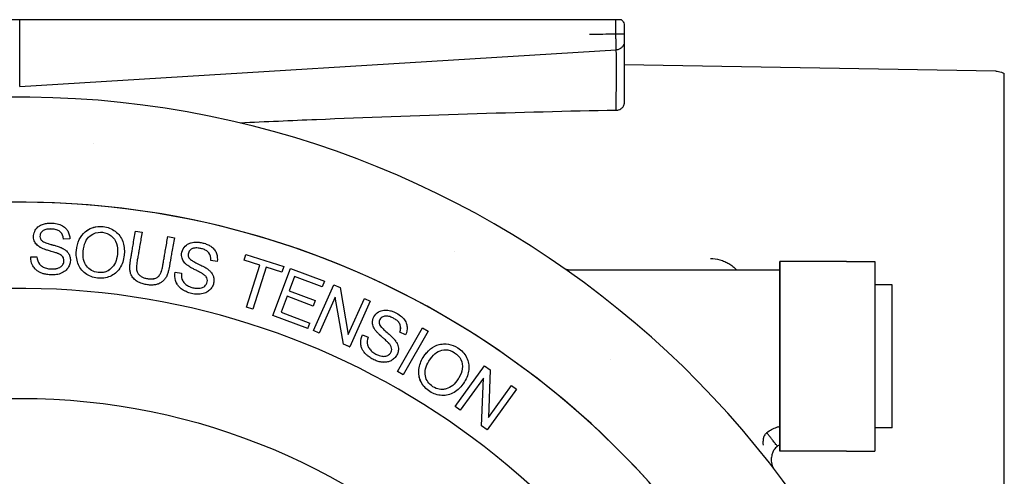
# Model space of a CAD drawing. Extents: x -89225 to 110569, y 13360 to 87647.
# Tile 402 of 478: x 84915 to 84972, y 67533 to 67560. Entities that reach past the tile are written whole.
import ezdxf

# ---------------------------------------------------------------- set-up
doc = ezdxf.new("R2010")
doc.units = 0
doc.layers.add('Iv-Lines 035', color=4, linetype='Continuous')

# ---------------------------------------------------------------- blocks, each defined once
blk = doc.blocks.new('Beuchtingstank doorsnede')
for p, q in [((1197695.455, -937843.924), (1197660.943, -937843.924)), ((1197729.966, -937843.924), (1197695.455, -937843.924)), ((1197695.455, -937846.789), (1197695.455, -937844.224)), ((1197695.454, -937847.79), (1197729.984, -937845.678)), ((1197751.961, -937846.907), (1197730.448, -937846.531)), ((1197697.242, -937855.706), (1197697.241, -937855.706)), ((1197700.107, -937855.904), (1197700.107, -937855.904)), ((1197698.354, -937856.621), (1197697.986, -937856.635)), ((1197697.986, -937856.635), (1197697.986, -937856.635)), ((1197702.158, -937856.167), (1197702.539, -937856.233)), ((1197702.158, -937856.167), (1197702.158, -937856.167)), ((1197704.028, -937856.489), (1197704.407, -937856.554)), ((1197704.028, -937856.489), (1197704.028, -937856.489)), ((1197705.676, -937856.806), (1197705.676, -937856.806)), ((1197696.09, -937857.669), (1197696.453, -937857.654)), ((1197696.09, -937857.669), (1197696.091, -937857.669)), ((1197696.091, -937857.669), (1197696.453, -937857.654)), ((1197696.453, -937857.654), (1197696.453, -937857.654)), ((1197708.445, -937857.847), (1197708.549, -937857.519)), ((1197708.445, -937857.847), (1197708.549, -937857.519)), ((1197709.356, -937858.136), (1197708.445, -937857.847)), ((1197708.445, -937857.847), (1197708.445, -937857.847)), ((1197709.356, -937858.136), (1197708.445, -937857.847)), ((1197708.549, -937857.519), (1197710.74, -937858.215)), ((1197708.549, -937857.519), (1197708.549, -937857.519)), ((1197706.88, -937857.936), (1197706.515, -937857.882)), ((1197706.515, -937857.882), (1197706.515, -937857.882)), ((1197706.88, -937857.936), (1197706.515, -937857.882)), ((1197706.88, -937857.936), (1197706.88, -937857.936)), ((1197708.581, -937860.576), (1197709.356, -937858.136)), ((1197708.582, -937860.576), (1197709.356, -937858.136)), ((1197709.725, -937858.253), (1197708.95, -937860.693)), ((1197709.356, -937858.136), (1197709.356, -937858.136)), ((1197710.636, -937858.543), (1197709.725, -937858.253)), ((1197710.636, -937858.543), (1197709.725, -937858.253)), ((1197710.101, -937861.051), (1197711.129, -937858.336)), ((1197710.102, -937861.051), (1197711.129, -937858.336)), ((1197710.74, -937858.215), (1197710.636, -937858.543)), ((1197711.129, -937858.336), (1197713.093, -937859.079)), ((1197711.129, -937858.336), (1197711.129, -937858.336)), ((1197739.454, -937857.924), (1197739.455, -937857.924)), ((1197739.454, -937857.924), (1197739.454, -937858.424)), ((1197739.455, -937858.424), (1197739.455, -937857.924)), ((1197739.46, -937857.924), (1197739.455, -937857.924)), ((1197739.46, -937857.924), (1197739.461, -937857.924)), ((1197739.46, -937857.924), (1197739.46, -937868.924)), ((1197739.461, -937868.924), (1197739.461, -937857.924)), ((1197743.322, -937857.924), (1197739.461, -937857.924)), ((1197743.322, -937857.924), (1197744.96, -937857.924)), ((1197744.96, -937857.924), (1197744.96, -937868.924)), ((1197697.358, -937858.71), (1197697.358, -937858.71)), ((1197700.124, -937858.905), (1197700.123, -937858.905)), ((1197704.462, -937858.551), (1197704.463, -937858.551)), ((1197704.463, -937858.551), (1197704.821, -937858.603)), ((1197710.636, -937858.543), (1197710.636, -937858.543)), ((1197711.367, -937858.794), (1197711.053, -937859.625)), ((1197712.971, -937859.401), (1197711.367, -937858.794)), ((1197712.971, -937859.401), (1197711.367, -937858.794)), ((1197730.101, -937858.424), (1197739.46, -937858.424)), ((1197695.498, -937859.494), (1197695.499, -937859.494)), ((1197703.089, -937859.298), (1197703.088, -937859.298)), ((1197712.457, -937861.934), (1197713.644, -937859.284)), ((1197712.458, -937861.934), (1197713.644, -937859.284)), ((1197713.093, -937859.079), (1197712.971, -937859.401)), ((1197712.971, -937859.401), (1197712.971, -937859.401)), ((1197713.644, -937859.284), (1197714.002, -937859.444)), ((1197713.644, -937859.284), (1197713.644, -937859.284)), ((1197714.002, -937859.444), (1197714.474, -937862.157)), ((1197745.957, -937859.284), (1197744.96, -937859.284)), ((1197705.773, -937859.833), (1197705.773, -937859.833)), ((1197710.932, -937859.944), (1197710.582, -937860.868)), ((1197712.435, -937860.513), (1197710.932, -937859.944)), ((1197712.434, -937860.513), (1197710.932, -937859.944)), ((1197711.053, -937859.625), (1197712.556, -937860.194)), ((1197713.725, -937859.999), (1197712.793, -937862.083)), ((1197714.196, -937862.712), (1197713.725, -937859.999)), ((1197714.196, -937862.712), (1197713.725, -937860)), ((1197714.474, -937862.157), (1197715.407, -937860.073)), ((1197714.474, -937862.156), (1197715.407, -937860.073)), ((1197715.407, -937860.073), (1197715.742, -937860.223)), ((1197715.407, -937860.073), (1197715.407, -937860.073)), ((1197708.581, -937860.576), (1197708.582, -937860.576)), ((1197708.95, -937860.693), (1197708.581, -937860.576)), ((1197708.95, -937860.693), (1197708.582, -937860.576)), ((1197708.95, -937860.693), (1197708.95, -937860.693)), ((1197712.434, -937860.513), (1197712.435, -937860.513)), ((1197712.556, -937860.194), (1197712.435, -937860.513)), ((1197715.742, -937860.223), (1197714.556, -937862.873)), ((1197710.101, -937861.051), (1197710.102, -937861.051)), ((1197712.127, -937861.818), (1197710.101, -937861.051)), ((1197712.127, -937861.818), (1197710.102, -937861.051)), ((1197710.582, -937860.868), (1197712.248, -937861.498)), ((1197716.625, -937860.744), (1197716.624, -937860.744)), ((1197712.127, -937861.818), (1197712.248, -937861.498)), ((1197712.127, -937861.818), (1197712.127, -937861.818)), ((1197717.328, -937864.301), (1197718.771, -937861.781)), ((1197717.328, -937864.301), (1197718.771, -937861.781)), ((1197718.771, -937861.781), (1197719.104, -937861.972)), ((1197718.771, -937861.781), (1197718.771, -937861.781)), ((1197712.457, -937861.934), (1197712.458, -937861.934)), ((1197712.792, -937862.083), (1197712.457, -937861.934)), ((1197712.793, -937862.083), (1197712.458, -937861.934)), ((1197712.793, -937862.083), (1197712.792, -937862.083)), ((1197715.299, -937862.171), (1197715.634, -937862.31)), ((1197715.299, -937862.171), (1197715.299, -937862.171)), ((1197717.456, -937862.032), (1197717.455, -937862.032)), ((1197717.794, -937862.173), (1197717.455, -937862.032)), ((1197717.794, -937862.173), (1197717.456, -937862.032)), ((1197719.104, -937861.972), (1197717.661, -937864.492)), ((1197717.794, -937862.173), (1197717.794, -937862.173)), ((1197714.556, -937862.873), (1197714.196, -937862.712)), ((1197714.196, -937862.712), (1197714.196, -937862.712)), ((1197714.555, -937862.873), (1197714.196, -937862.712)), ((1197714.555, -937862.873), (1197714.556, -937862.873)), ((1197720.062, -937862.701), (1197720.061, -937862.701)), ((1197716.548, -937863.773), (1197716.548, -937863.773)), ((1197720.656, -937866.327), (1197722.364, -937863.979)), ((1197720.656, -937866.327), (1197722.364, -937863.979)), ((1197722.364, -937863.979), (1197722.681, -937864.21)), ((1197722.364, -937863.979), (1197722.364, -937863.979)), ((1197717.661, -937864.492), (1197717.328, -937864.301)), ((1197717.328, -937864.301), (1197717.328, -937864.301)), ((1197717.661, -937864.492), (1197717.328, -937864.301)), ((1197717.661, -937864.492), (1197717.661, -937864.492)), ((1197722.681, -937864.21), (1197722.583, -937866.962)), ((1197722.296, -937864.697), (1197720.953, -937866.543)), ((1197722.196, -937867.448), (1197722.296, -937864.697)), ((1197722.196, -937867.448), (1197722.296, -937864.697)), ((1197722.583, -937866.962), (1197723.926, -937865.115)), ((1197722.583, -937866.962), (1197723.926, -937865.115)), ((1197723.926, -937865.115), (1197724.223, -937865.331)), ((1197723.926, -937865.115), (1197723.926, -937865.115)), ((1197719.974, -937865.695), (1197719.974, -937865.695)), ((1197724.223, -937865.331), (1197722.515, -937867.679)), ((1197720.953, -937866.543), (1197720.656, -937866.327)), ((1197720.656, -937866.327), (1197720.656, -937866.327)), ((1197720.953, -937866.543), (1197720.656, -937866.327)), ((1197720.953, -937866.543), (1197720.953, -937866.543)), ((1197722.515, -937867.679), (1197722.196, -937867.448)), ((1197722.196, -937867.448), (1197722.196, -937867.448)), ((1197722.515, -937867.679), (1197722.196, -937867.448)), ((1197722.515, -937867.679), (1197722.515, -937867.679)), ((1197745.957, -937867.564), (1197744.96, -937867.564)), ((1197739.454, -937868.548), (1197739.454, -937868.924)), ((1197739.455, -937868.924), (1197739.455, -937868.547)), ((1197739.455, -937868.924), (1197739.454, -937868.924)), ((1197739.46, -937868.924), (1197739.455, -937868.924)), ((1197739.461, -937868.924), (1197739.46, -937868.924)), ((1197743.322, -937868.924), (1197739.461, -937868.924)), ((1197743.322, -937868.924), (1197744.96, -937868.924))]:
    blk.add_line(p, q)
blk.add_circle((1197695.497, -937903.424), 37.564)
for centre, radius, start, end in [((1197695.461, -937903.424), 55.013, 281.0336, 260.525), ((1197695.474, -937903.285), 52.361, 85.353, 85.3531), ((1197695.499, -937903.424), 48.929, 18.329, 163.2249), ((1197695.498, -937903.424), 48.929, 18.329, 89.9996), ((1197695.465, -937903.418), 52.494, 61.382, 61.3821), ((1197695.498, -937903.424), 43.929, 90, 163.2249), ((1197695.499, -937903.424), 43.929, 18.329, 163.2249), ((1197695.621, -937903.239), 52.256, 49.3518, 49.3519)]:
    blk.add_arc(centre, radius, start, end)
for centre, major_axis, ratio, start_param, end_param in [((1197695.454, -937844.224), (0, -1), 0.000546, 1.57079, 1.875324), ((1197716.092, -937825.175), (-662.037, -14.34), 0.029995, 1.588799, 1.591102), ((1197695.454, -937846.788), (0, -1.002), 0.000545, 0.000033, 1.569731), ((1197752.444, -937863.424), (0, 16.383), 0.000546, 3.141908, 6.28287), ((1197735.453, -937857.424), (0, -1), 0.019082, 6.273725, 6.283185), ((1197745.957, -937863.424), (0, -4.14), 0.000546, 6.283185, 9.424777)]:
    blk.add_ellipse(centre, major_axis=major_axis, ratio=ratio, start_param=start_param, end_param=end_param)
for points, knots in [([(1197729.965, -937844.738), (1197729.964, -937844.702), (1197729.965, -937844.665), (1197729.965, -937844.628), (1197729.965, -937844.593), (1197729.965, -937844.557), (1197729.965, -937844.521), (1197729.965, -937844.486), (1197729.965, -937844.451), (1197729.966, -937844.416), (1197729.966, -937844.381), (1197729.966, -937844.347), (1197729.966, -937844.314), (1197729.966, -937844.228), (1197729.966, -937844.146), (1197729.966, -937844.073), (1197729.966, -937844.058), (1197729.966, -937844.044), (1197729.966, -937844.031), (1197729.966, -937844.006), (1197729.966, -937843.982), (1197729.966, -937843.961), (1197729.966, -937843.948), (1197729.966, -937843.936), (1197729.966, -937843.924)], [0.0000104, 0.0000104, 0.0000104, 0.0000104, 0.1250051, 0.1250051, 0.1250051, 0.2450345, 0.2450345, 0.2450345, 0.3631161, 0.3631161, 0.3631161, 0.4786393, 0.4786393, 0.4786393, 0.7731726, 0.7731726, 0.7731726, 0.8315392, 0.8315392, 0.8315392, 0.9377191, 0.9377191, 0.9377191, 1, 1, 1, 1]), ([(1197730.286, -937843.924), (1197730.286, -937843.924), (1197730.285, -937843.924), (1197730.279, -937843.924), (1197730.274, -937843.924), (1197730.256, -937843.924), (1197730.239, -937843.924), (1197730.187, -937843.924), (1197730.153, -937843.924), (1197730.094, -937843.924), (1197730.069, -937843.924), (1197730.017, -937843.924), (1197729.992, -937843.924), (1197729.966, -937843.924)], [0.00072737, 0.00072737, 0.00072737, 0.00072737, 0.00820408, 0.00820408, 0.01698756, 0.01698756, 0.03185537, 0.03185537, 0.04933071, 0.04933071, 0.06027646, 0.06027646, 0.070055, 0.070055, 0.070055, 0.070055]), ([(1197730.286, -937843.924), (1197730.325, -937843.958), (1197730.358, -937843.999), (1197730.41, -937844.087), (1197730.429, -937844.136), (1197730.445, -937844.199), (1197730.447, -937844.213), (1197730.451, -937844.237), (1197730.452, -937844.247), (1197730.453, -937844.261), (1197730.453, -937844.265), (1197730.454, -937844.271), (1197730.454, -937844.273), (1197730.454, -937844.276), (1197730.454, -937844.278), (1197730.454, -937844.28), (1197730.454, -937844.281), (1197730.454, -937844.283), (1197730.454, -937844.284), (1197730.454, -937844.285), (1197730.454, -937844.286), (1197730.454, -937844.288), (1197730.454, -937844.289), (1197730.454, -937844.294), (1197730.454, -937844.298), (1197730.454, -937844.323), (1197730.454, -937844.353), (1197730.454, -937844.426), (1197730.454, -937844.467), (1197730.454, -937844.557), (1197730.454, -937844.607), (1197730.454, -937844.685), (1197730.454, -937844.711), (1197730.454, -937844.738)], [0, 0, 0, 0, 0.015398, 0.015398, 0.0308006, 0.0308006, 0.0349423, 0.0349423, 0.0380483, 0.0380483, 0.0391518, 0.0391518, 0.0398387, 0.0398387, 0.0403215, 0.0403215, 0.0407047, 0.0407047, 0.0414755, 0.0414755, 0.0423165, 0.0423165, 0.0448361, 0.0448361, 0.0524036, 0.0524036, 0.0721322, 0.0721322, 0.0886212, 0.0886212, 0.1047675, 0.1047675, 0.1128642, 0.1128642, 0.1128642, 0.1128642]), ([(1197729.965, -937844.738), (1197729.985, -937844.738), (1197730.005, -937844.738), (1197730.026, -937844.738), (1197730.046, -937844.738), (1197730.067, -937844.738), (1197730.087, -937844.738), (1197730.107, -937844.738), (1197730.127, -937844.738), (1197730.146, -937844.738), (1197730.159, -937844.738), (1197730.172, -937844.738), (1197730.185, -937844.738), (1197730.203, -937844.738), (1197730.221, -937844.738), (1197730.238, -937844.738), (1197730.256, -937844.738), (1197730.272, -937844.737), (1197730.288, -937844.737), (1197730.297, -937844.737), (1197730.305, -937844.737), (1197730.313, -937844.737), (1197730.326, -937844.737), (1197730.339, -937844.737), (1197730.35, -937844.737), (1197730.362, -937844.737), (1197730.372, -937844.737), (1197730.382, -937844.737), (1197730.392, -937844.737), (1197730.401, -937844.737), (1197730.408, -937844.737), (1197730.416, -937844.737), (1197730.423, -937844.738), (1197730.428, -937844.738), (1197730.43, -937844.738), (1197730.432, -937844.738), (1197730.433, -937844.738), (1197730.439, -937844.738), (1197730.443, -937844.738), (1197730.446, -937844.738), (1197730.449, -937844.738), (1197730.451, -937844.738), (1197730.453, -937844.738), (1197730.454, -937844.738), (1197730.454, -937844.738), (1197730.454, -937844.738)], [0, 0, 0, 0, 0.0678733, 0.0678733, 0.0678733, 0.1356656, 0.1356656, 0.1356656, 0.203558, 0.203558, 0.203558, 0.25, 0.25, 0.25, 0.3194396, 0.3194396, 0.3194396, 0.3907694, 0.3907694, 0.3907694, 0.43248, 0.43248, 0.43248, 0.5, 0.5, 0.5, 0.5735559, 0.5735559, 0.5735559, 0.6485627, 0.6485627, 0.6485627, 0.7259095, 0.7259095, 0.7259095, 0.75, 0.75, 0.75, 0.8308074, 0.8308074, 0.8308074, 0.9159231, 0.9159231, 0.9159231, 0.9824194, 0.9824194, 0.9824194, 0.9824194]), ([(1197729.984, -937845.678), (1197729.985, -937845.678), (1197729.985, -937845.677), (1197729.985, -937845.674), (1197729.985, -937845.67), (1197729.986, -937845.666), (1197729.986, -937845.659), (1197729.986, -937845.652), (1197729.986, -937845.643), (1197729.986, -937845.632), (1197729.986, -937845.622), (1197729.986, -937845.61), (1197729.986, -937845.597), (1197729.986, -937845.583), (1197729.986, -937845.567), (1197729.986, -937845.55), (1197729.986, -937845.533), (1197729.986, -937845.514), (1197729.985, -937845.493), (1197729.985, -937845.485), (1197729.985, -937845.478), (1197729.985, -937845.47), (1197729.985, -937845.45), (1197729.984, -937845.427), (1197729.984, -937845.403), (1197729.983, -937845.377), (1197729.983, -937845.35), (1197729.982, -937845.32), (1197729.981, -937845.291), (1197729.98, -937845.26), (1197729.98, -937845.227), (1197729.979, -937845.208), (1197729.979, -937845.188), (1197729.978, -937845.168), (1197729.977, -937845.135), (1197729.976, -937845.099), (1197729.975, -937845.063), (1197729.974, -937845.026), (1197729.973, -937844.988), (1197729.971, -937844.949), (1197729.97, -937844.909), (1197729.969, -937844.868), (1197729.968, -937844.826), (1197729.967, -937844.797), (1197729.966, -937844.768), (1197729.965, -937844.738)], [0.0000299, 0.0000299, 0.0000299, 0.0000299, 0.0834836, 0.0834836, 0.0834836, 0.1667418, 0.1667418, 0.1667418, 0.25, 0.25, 0.25, 0.3270024, 0.3270024, 0.3270024, 0.4022491, 0.4022491, 0.4022491, 0.4751666, 0.4751666, 0.4751666, 0.5, 0.5, 0.5, 0.5676044, 0.5676044, 0.5676044, 0.6390209, 0.6390209, 0.6390209, 0.7089309, 0.7089309, 0.7089309, 0.75, 0.75, 0.75, 0.8174905, 0.8174905, 0.8174905, 0.8850465, 0.8850465, 0.8850465, 0.9530053, 0.9530053, 0.9530053, 1, 1, 1, 1]), ([(1197730.454, -937844.738), (1197730.454, -937844.79), (1197730.454, -937844.841), (1197730.454, -937844.937), (1197730.454, -937844.982), (1197730.454, -937845.062), (1197730.454, -937845.097), (1197730.454, -937845.15), (1197730.454, -937845.169), (1197730.454, -937845.182), (1197730.454, -937845.184), (1197730.454, -937845.188), (1197730.454, -937845.189), (1197730.454, -937845.193), (1197730.454, -937845.194), (1197730.454, -937845.196), (1197730.454, -937845.197), (1197730.454, -937845.201), (1197730.454, -937845.203), (1197730.453, -937845.208), (1197730.453, -937845.211), (1197730.453, -937845.219), (1197730.452, -937845.226), (1197730.45, -937845.251), (1197730.446, -937845.269), (1197730.432, -937845.332), (1197730.415, -937845.376), (1197730.367, -937845.466), (1197730.331, -937845.512), (1197730.251, -937845.584), (1197730.207, -937845.612), (1197730.11, -937845.657), (1197730.056, -937845.673), (1197729.995, -937845.678), (1197729.99, -937845.678), (1197729.984, -937845.678)], [0, 0, 0, 0, 0.0156129, 0.0156129, 0.0315499, 0.0315499, 0.0480033, 0.0480033, 0.0641929, 0.0641929, 0.0683439, 0.0683439, 0.0714573, 0.0714573, 0.072273, 0.072273, 0.0726619, 0.0726619, 0.0734494, 0.0734494, 0.0742225, 0.0742225, 0.0761055, 0.0761055, 0.0817513, 0.0817513, 0.0955931, 0.0955931, 0.1123669, 0.1123669, 0.1278573, 0.1278573, 0.1443866, 0.1443866, 0.1460121, 0.1460121, 0.1460121, 0.1460121]), ([(1197730.45, -937845.248), (1197730.45, -937845.262), (1197730.449, -937845.28), (1197730.449, -937845.387), (1197730.449, -937845.524), (1197730.449, -937845.887), (1197730.449, -937846.119), (1197730.448, -937846.64), (1197730.448, -937846.936), (1197730.448, -937847.557), (1197730.448, -937847.89), (1197730.448, -937848.416), (1197730.448, -937848.614), (1197730.448, -937848.808)], [0.1288832, 0.1288832, 0.1288832, 0.1288832, 0.1516859, 0.1516859, 0.2483559, 0.2483559, 0.3467562, 0.3467562, 0.4448362, 0.4448362, 0.5433672, 0.5433672, 0.6026388, 0.6026388, 0.6026388, 0.6026388]), ([(1197729.974, -937849.176), (1197729.991, -937848.392), (1197730, -937847.46), (1197730.002, -937846.123), (1197729.996, -937845.695), (1197729.982, -937845.678)], [0.000066, 0.000066, 0.000066, 0.000066, 0.5, 0.5, 0.9811066, 0.9811066, 0.9811066, 0.9811066]), ([(1197751.961, -937846.907), (1197752.069, -937846.909), (1197752.178, -937846.929), (1197752.337, -937846.985), (1197752.392, -937847.011), (1197752.444, -937847.041)], [0, 0, 0, 0, 0.03243217, 0.03243217, 0.05044879, 0.05044879, 0.05044879, 0.05044879]), ([(1197729.974, -937849.176), (1197724.521, -937849.28), (1197718.295, -937849.488), (1197711.167, -937849.78), (1197709.696, -937849.844), (1197708.219, -937849.911)], [0.000042, 0.000042, 0.000042, 0.000042, 1.639613, 1.639613, 2.063351, 2.063351, 2.063351, 2.063351]), ([(1197729.974, -937849.176), (1197729.998, -937849.176), (1197730.022, -937849.174), (1197730.071, -937849.166), (1197730.095, -937849.16), (1197730.167, -937849.138), (1197730.215, -937849.116), (1197730.32, -937849.05), (1197730.361, -937849.006), (1197730.427, -937848.913), (1197730.448, -937848.857), (1197730.448, -937848.808)], [-0.08257788, -0.08257788, -0.08257788, -0.08257788, -0.0760406, -0.0760406, -0.06877041, -0.06877041, -0.0533535, -0.0533535, -0.03041782, -0.03041782, -0.00118068, -0.00118068, -0.00118068, -0.00118068]), ([(1197697.986, -937856.635), (1197697.975, -937856.461), (1197697.894, -937856.256), (1197697.649, -937856.102), (1197697.379, -937856.045), (1197697.062, -937856.049), (1197696.853, -937856.107), (1197696.696, -937856.234), (1197696.623, -937856.389), (1197696.624, -937856.546), (1197696.67, -937856.649), (1197696.725, -937856.723), (1197696.818, -937856.784), (1197696.947, -937856.84), (1197697.086, -937856.888), (1197697.188, -937856.92), (1197697.304, -937856.953), (1197697.352, -937856.966), (1197697.46, -937856.997), (1197697.562, -937857.028), (1197697.682, -937857.066), (1197697.782, -937857.102), (1197697.846, -937857.126), (1197697.899, -937857.15), (1197697.916, -937857.158), (1197697.965, -937857.183), (1197698.017, -937857.214), (1197698.086, -937857.26), (1197698.174, -937857.331), (1197698.27, -937857.438), (1197698.36, -937857.602), (1197698.399, -937857.82), (1197698.374, -937858.067), (1197698.263, -937858.299), (1197698.093, -937858.493), (1197697.823, -937858.645), (1197697.513, -937858.718), (1197697.173, -937858.708), (1197696.921, -937858.669), (1197696.742, -937858.615), (1197696.611, -937858.56), (1197696.447, -937858.461), (1197696.31, -937858.331), (1197696.134, -937858.07), (1197696.089, -937857.839), (1197696.091, -937857.669)], [0, 0, 0, 0, 0.0625, 0.09375, 0.125, 0.15625, 0.1875, 0.21875, 0.25, 0.276042, 0.296875, 0.3125, 0.328125, 0.341146, 0.351562, 0.358073, 0.363281, 0.36849, 0.377604, 0.390625, 0.40625, 0.421875, 0.434896, 0.44401, 0.449219, 0.454427, 0.460938, 0.471354, 0.484375, 0.505208, 0.53125, 0.5625, 0.59375, 0.625, 0.65625, 0.697917, 0.739583, 0.78125, 0.8125, 0.838542, 0.859375, 0.880208, 0.90625, 0.9375, 1, 1, 1, 1]), ([(1197697.325, -937858.365), (1197697.377, -937858.365), (1197697.485, -937858.359), (1197697.62, -937858.336), (1197697.797, -937858.27), (1197697.94, -937858.152), (1197698.035, -937857.935), (1197697.994, -937857.728), (1197697.919, -937857.622), (1197697.832, -937857.555), (1197697.76, -937857.512), (1197697.682, -937857.476), (1197697.664, -937857.47), (1197697.61, -937857.449), (1197697.537, -937857.425), (1197697.428, -937857.389), (1197697.274, -937857.343), (1197697.061, -937857.282), (1197696.881, -937857.222), (1197696.75, -937857.17), (1197696.675, -937857.134), (1197696.616, -937857.099), (1197696.518, -937857.032), (1197696.401, -937856.929), (1197696.268, -937856.73), (1197696.23, -937856.418), (1197696.333, -937856.128), (1197696.499, -937855.924), (1197696.711, -937855.796), (1197696.94, -937855.729), (1197697.113, -937855.708), (1197697.22, -937855.706), (1197697.241, -937855.706)], [0.100578, 0.100578, 0.100578, 0.100578, 0.1094091, 0.1193408, 0.1292725, 0.1416872, 0.1565847, 0.1689994, 0.1789311, 0.1851384, 0.1901043, 0.1938287, 0.197553, 0.2025189, 0.2087262, 0.216175, 0.2236238, 0.2335555, 0.2434872, 0.2534189, 0.2596262, 0.2645921, 0.269558, 0.2782482, 0.2956287, 0.3154921, 0.3353556, 0.3502531, 0.3651507, 0.3800483, 0.3949458, 0.3985591, 0.3985591, 0.3985591, 0.3985591]), ([(1197696.453, -937857.654), (1197696.467, -937857.845), (1197696.54, -937858.045), (1197696.756, -937858.228), (1197696.99, -937858.332), (1197697.248, -937858.371), (1197697.468, -937858.362), (1197697.621, -937858.336), (1197697.798, -937858.27), (1197697.94, -937858.152), (1197698.035, -937857.935), (1197697.994, -937857.728), (1197697.919, -937857.622), (1197697.832, -937857.555), (1197697.76, -937857.512), (1197697.682, -937857.476), (1197697.664, -937857.47), (1197697.61, -937857.449), (1197697.538, -937857.425), (1197697.428, -937857.389), (1197697.274, -937857.343), (1197697.061, -937857.282), (1197696.882, -937857.222), (1197696.751, -937857.17), (1197696.675, -937857.134), (1197696.617, -937857.099), (1197696.518, -937857.032), (1197696.402, -937856.929), (1197696.269, -937856.73), (1197696.23, -937856.418), (1197696.333, -937856.128), (1197696.499, -937855.924), (1197696.712, -937855.796), (1197696.94, -937855.729), (1197697.197, -937855.697), (1197697.543, -937855.717), (1197697.865, -937855.817), (1197698.096, -937855.972), (1197698.285, -937856.205), (1197698.362, -937856.462), (1197698.354, -937856.621)], [0, 0, 0, 0, 0.0625, 0.09375, 0.125, 0.15625, 0.182292, 0.203125, 0.223958, 0.25, 0.28125, 0.307292, 0.328125, 0.341146, 0.351562, 0.359375, 0.367188, 0.377604, 0.390625, 0.40625, 0.421875, 0.442708, 0.463542, 0.484375, 0.497396, 0.507812, 0.518229, 0.536458, 0.572917, 0.614583, 0.65625, 0.6875, 0.71875, 0.75, 0.78125, 0.822917, 0.864583, 0.90625, 0.9375, 1, 1, 1, 1]), ([(1197697.986, -937856.635), (1197697.975, -937856.461), (1197697.894, -937856.256), (1197697.648, -937856.102), (1197697.428, -937856.056), (1197697.282, -937856.049), (1197697.237, -937856.049)], [0.52209389, 0.52209389, 0.52209389, 0.52209389, 0.55196302, 0.56689759, 0.58183215, 0.58850074, 0.58850074, 0.58850074, 0.58850074]), ([(1197698.737, -937857.296), (1197698.788, -937856.818), (1197698.957, -937856.457), (1197699.243, -937856.214), (1197699.529, -937855.971), (1197699.876, -937855.872), (1197700.284, -937855.913), (1197700.551, -937855.941), (1197700.783, -937856.031), (1197700.985, -937856.183), (1197701.194, -937856.339), (1197701.333, -937856.531), (1197701.418, -937856.767), (1197701.496, -937856.982), (1197701.532, -937857.244), (1197701.509, -937857.51)], [0, 0, 0, 0, 0.1272719, 0.1272719, 0.1272719, 0.2544106, 0.2544106, 0.2544106, 0.3368174, 0.3368174, 0.3368174, 0.4187684, 0.4187684, 0.4187684, 0.5, 0.5, 0.5, 0.5]), ([(1197698.737, -937857.296), (1197698.788, -937856.818), (1197698.957, -937856.457), (1197699.243, -937856.214), (1197699.487, -937856.007), (1197699.774, -937855.904), (1197700.107, -937855.904)], [0, 0, 0, 0, 0.1272719, 0.1272719, 0.1272719, 0.2356208, 0.2356208, 0.2356208, 0.2356208]), ([(1197699.13, -937857.342), (1197699.175, -937856.926), (1197699.29, -937856.622), (1197699.524, -937856.446), (1197699.746, -937856.278), (1197699.926, -937856.23), (1197700.153, -937856.235), (1197700.184, -937856.236), (1197700.217, -937856.238), (1197700.251, -937856.242), (1197700.444, -937856.265), (1197700.609, -937856.33), (1197700.752, -937856.443), (1197700.895, -937856.557), (1197700.996, -937856.709), (1197701.056, -937856.886), (1197701.112, -937857.053), (1197701.133, -937857.271), (1197701.111, -937857.494)], [-1, -1, -1, -1, -0.860179, -0.860179, -0.860179, -0.7570736, -0.7570736, -0.7570736, -0.7429398, -0.7429398, -0.7429398, -0.6636549, -0.6636549, -0.6636549, -0.5836529, -0.5836529, -0.5836529, -0.5, -0.5, -0.5, -0.5]), ([(1197700.129, -937856.235), (1197700.137, -937856.235), (1197700.145, -937856.235), (1197700.153, -937856.235), (1197700.184, -937856.236), (1197700.216, -937856.238), (1197700.25, -937856.242), (1197700.444, -937856.265), (1197700.609, -937856.33), (1197700.751, -937856.443), (1197700.895, -937856.557), (1197700.996, -937856.709), (1197701.056, -937856.886), (1197701.112, -937857.053), (1197701.133, -937857.271), (1197701.111, -937857.494)], [-0.7607595, -0.7607595, -0.7607595, -0.7607595, -0.7570736, -0.7570736, -0.7570736, -0.7429398, -0.7429398, -0.7429398, -0.6636549, -0.6636549, -0.6636549, -0.5836529, -0.5836529, -0.5836529, -0.5, -0.5, -0.5, -0.5]), ([(1197704.407, -937856.554), (1197704.359, -937856.829), (1197704.294, -937857.206), (1197704.219, -937857.642), (1197704.182, -937857.857), (1197704.158, -937857.998), (1197704.139, -937858.11), (1197704.127, -937858.182), (1197704.105, -937858.308), (1197704.067, -937858.475), (1197704.007, -937858.674), (1197703.922, -937858.864), (1197703.808, -937859.02), (1197703.655, -937859.147), (1197703.461, -937859.245), (1197703.269, -937859.292), (1197703.043, -937859.304), (1197702.782, -937859.275), (1197702.5, -937859.208), (1197702.254, -937859.1), (1197702.042, -937858.932), (1197701.911, -937858.734), (1197701.847, -937858.527), (1197701.827, -937858.312), (1197701.836, -937858.099), (1197701.856, -937857.924), (1197701.878, -937857.794), (1197701.891, -937857.723), (1197701.91, -937857.611), (1197701.934, -937857.47), (1197701.971, -937857.255), (1197702.046, -937856.819), (1197702.111, -937856.441), (1197702.158, -937856.167)], [0, 0, 0, 0, 0.114583, 0.15625, 0.182292, 0.203125, 0.216146, 0.226562, 0.236979, 0.255208, 0.28125, 0.3125, 0.34375, 0.375, 0.40625, 0.4375, 0.46875, 0.5, 0.53125, 0.572917, 0.614583, 0.65625, 0.6875, 0.71875, 0.744792, 0.763021, 0.773438, 0.783854, 0.796875, 0.817708, 0.84375, 0.885417, 1, 1, 1, 1]), ([(1197703.088, -937859.298), (1197703.071, -937859.298), (1197702.974, -937859.296), (1197702.782, -937859.275), (1197702.499, -937859.208), (1197702.253, -937859.1), (1197702.042, -937858.932), (1197701.91, -937858.734), (1197701.847, -937858.527), (1197701.827, -937858.312), (1197701.836, -937858.099), (1197701.856, -937857.924), (1197701.878, -937857.794), (1197701.89, -937857.723), (1197701.91, -937857.611), (1197701.934, -937857.47), (1197701.971, -937857.255), (1197702.046, -937856.819), (1197702.111, -937856.441), (1197702.158, -937856.167)], [0.2645396, 0.2645396, 0.2645396, 0.2645396, 0.2680233, 0.2840903, 0.3001574, 0.3215801, 0.3430028, 0.3644255, 0.3804926, 0.3965596, 0.4099488, 0.4193213, 0.4246769, 0.4300326, 0.4367272, 0.4474386, 0.4608278, 0.4822505, 0.541163, 0.541163, 0.541163, 0.541163]), ([(1197702.539, -937856.233), (1197702.496, -937856.486), (1197702.435, -937856.841), (1197702.358, -937857.285), (1197702.317, -937857.523), (1197702.285, -937857.708), (1197702.264, -937857.833), (1197702.234, -937858.005), (1197702.216, -937858.176), (1197702.215, -937858.323), (1197702.221, -937858.416), (1197702.253, -937858.547), (1197702.336, -937858.686), (1197702.475, -937858.803), (1197702.635, -937858.883), (1197702.846, -937858.93), (1197703.082, -937858.949), (1197703.287, -937858.923), (1197703.458, -937858.842), (1197703.574, -937858.693), (1197703.651, -937858.52), (1197703.695, -937858.369), (1197703.722, -937858.256), (1197703.744, -937858.14), (1197703.756, -937858.07), (1197703.776, -937857.951), (1197703.805, -937857.784), (1197703.847, -937857.538), (1197703.923, -937857.1), (1197703.985, -937856.74), (1197704.028, -937856.489)], [0, 0, 0, 0, 0.125, 0.177083, 0.21875, 0.244792, 0.265625, 0.286458, 0.3125, 0.338542, 0.359375, 0.380208, 0.40625, 0.4375, 0.46875, 0.5, 0.53125, 0.572917, 0.614583, 0.65625, 0.682292, 0.703125, 0.716146, 0.726562, 0.736979, 0.755208, 0.78125, 0.822917, 0.875, 1, 1, 1, 1]), ([(1197703.054, -937858.941), (1197703.139, -937858.941), (1197703.287, -937858.922), (1197703.458, -937858.842), (1197703.574, -937858.693), (1197703.65, -937858.52), (1197703.695, -937858.369), (1197703.722, -937858.256), (1197703.744, -937858.14), (1197703.755, -937858.07), (1197703.776, -937857.951), (1197703.805, -937857.784), (1197703.847, -937857.538), (1197703.922, -937857.1), (1197703.984, -937856.74), (1197704.028, -937856.489)], [0.7977958, 0.7977958, 0.7977958, 0.7977958, 0.8156352, 0.833622, 0.8516088, 0.8628505, 0.871844, 0.8774648, 0.8819615, 0.8864582, 0.8943275, 0.9055692, 0.923556, 0.9460396, 1, 1, 1, 1]), ([(1197706.515, -937857.882), (1197706.543, -937857.702), (1197706.474, -937857.46), (1197706.265, -937857.292), (1197706.063, -937857.207), (1197705.858, -937857.161), (1197705.713, -937857.146), (1197705.606, -937857.147), (1197705.517, -937857.163), (1197705.46, -937857.181), (1197705.381, -937857.221), (1197705.293, -937857.291), (1197705.231, -937857.38), (1197705.199, -937857.504), (1197705.201, -937857.613), (1197705.257, -937857.732), (1197705.301, -937857.778), (1197705.401, -937857.86), (1197705.585, -937857.97), (1197705.885, -937858.117), (1197706.09, -937858.223), (1197706.221, -937858.299), (1197706.288, -937858.34), (1197706.335, -937858.373), (1197706.35, -937858.384), (1197706.394, -937858.418), (1197706.44, -937858.457), (1197706.499, -937858.515), (1197706.572, -937858.602), (1197706.646, -937858.724), (1197706.705, -937858.903), (1197706.704, -937859.124), (1197706.634, -937859.362), (1197706.482, -937859.57), (1197706.28, -937859.729), (1197705.986, -937859.828), (1197705.668, -937859.843), (1197705.334, -937859.771), (1197705.094, -937859.686), (1197704.928, -937859.6), (1197704.811, -937859.523), (1197704.668, -937859.395), (1197704.557, -937859.243), (1197704.434, -937858.957), (1197704.428, -937858.718), (1197704.463, -937858.551)], [0, 0, 0, 0, 0.0625, 0.09375, 0.119792, 0.140625, 0.15625, 0.171875, 0.184896, 0.195312, 0.205729, 0.21875, 0.234375, 0.25, 0.265625, 0.28125, 0.296875, 0.317708, 0.34375, 0.375, 0.401042, 0.421875, 0.434896, 0.44401, 0.449219, 0.454427, 0.460938, 0.471354, 0.484375, 0.505208, 0.53125, 0.5625, 0.59375, 0.625, 0.65625, 0.697917, 0.739583, 0.78125, 0.8125, 0.838542, 0.859375, 0.880208, 0.90625, 0.9375, 1, 1, 1, 1]), ([(1197704.821, -937858.603), (1197704.801, -937858.793), (1197704.831, -937859.005), (1197705.015, -937859.223), (1197705.224, -937859.368), (1197705.47, -937859.453), (1197705.689, -937859.485), (1197705.83, -937859.487), (1197705.972, -937859.466), (1197706.088, -937859.422), (1197706.174, -937859.363), (1197706.272, -937859.252), (1197706.323, -937859.114), (1197706.318, -937858.947), (1197706.268, -937858.84), (1197706.195, -937858.759), (1197706.132, -937858.704), (1197706.061, -937858.654), (1197706.043, -937858.643), (1197705.99, -937858.611), (1197705.918, -937858.571), (1197705.81, -937858.512), (1197705.649, -937858.429), (1197705.458, -937858.334), (1197705.308, -937858.249), (1197705.197, -937858.178), (1197705.133, -937858.131), (1197705.083, -937858.089), (1197704.997, -937858.004), (1197704.904, -937857.882), (1197704.8, -937857.636), (1197704.845, -937857.284), (1197705.053, -937856.985), (1197705.326, -937856.848), (1197705.54, -937856.811), (1197705.7, -937856.803), (1197705.903, -937856.818), (1197706.146, -937856.872), (1197706.373, -937856.964), (1197706.561, -937857.075), (1197706.748, -937857.255), (1197706.891, -937857.525), (1197706.912, -937857.777), (1197706.88, -937857.936)], [0, 0, 0, 0, 0.0625, 0.09375, 0.125, 0.15625, 0.182292, 0.203125, 0.21875, 0.234375, 0.25, 0.265625, 0.286458, 0.307292, 0.328125, 0.341146, 0.351562, 0.359375, 0.367188, 0.377604, 0.390625, 0.40625, 0.421875, 0.442708, 0.463542, 0.484375, 0.497396, 0.507812, 0.518229, 0.536458, 0.572917, 0.625, 0.677083, 0.713542, 0.734375, 0.755208, 0.78125, 0.8125, 0.84375, 0.875, 0.90625, 0.9375, 1, 1, 1, 1]), ([(1197705.775, -937859.485), (1197705.799, -937859.485), (1197705.86, -937859.483), (1197705.972, -937859.466), (1197706.088, -937859.422), (1197706.174, -937859.363), (1197706.271, -937859.252), (1197706.322, -937859.114), (1197706.318, -937858.947), (1197706.268, -937858.84), (1197706.195, -937858.759), (1197706.132, -937858.704), (1197706.06, -937858.654), (1197706.043, -937858.643), (1197705.99, -937858.611), (1197705.918, -937858.571), (1197705.81, -937858.512), (1197705.649, -937858.429), (1197705.458, -937858.334), (1197705.308, -937858.249), (1197705.196, -937858.178), (1197705.133, -937858.131), (1197705.083, -937858.089), (1197704.997, -937858.004), (1197704.904, -937857.882), (1197704.799, -937857.636), (1197704.845, -937857.284), (1197705.052, -937856.985), (1197705.326, -937856.848), (1197705.535, -937856.811), (1197705.63, -937856.806), (1197705.676, -937856.806)], [0.1146319, 0.1146319, 0.1146319, 0.1146319, 0.1193481, 0.1267971, 0.1342461, 0.1416951, 0.1491442, 0.1590762, 0.1690082, 0.1789402, 0.1851477, 0.1901138, 0.1938383, 0.1975628, 0.2025288, 0.2087363, 0.2161853, 0.2236343, 0.2335664, 0.2434984, 0.2534304, 0.2596379, 0.264604, 0.26957, 0.2782605, 0.2956415, 0.3204716, 0.3453017, 0.3626827, 0.3726147, 0.3816748, 0.3816748, 0.3816748, 0.3816748]), ([(1197706.515, -937857.882), (1197706.543, -937857.702), (1197706.474, -937857.46), (1197706.265, -937857.292), (1197706.063, -937857.207), (1197705.858, -937857.161), (1197705.74, -937857.149), (1197705.685, -937857.147), (1197705.67, -937857.147)], [0.52211742, 0.52211742, 0.52211742, 0.52211742, 0.55198508, 0.56691891, 0.57936377, 0.58931966, 0.59678658, 0.5996355, 0.5996355, 0.5996355, 0.5996355]), ([(1197697.358, -937858.71), (1197697.289, -937858.71), (1197697.129, -937858.701), (1197696.921, -937858.669), (1197696.742, -937858.615), (1197696.611, -937858.56), (1197696.447, -937858.461), (1197696.31, -937858.331), (1197696.134, -937858.07), (1197696.089, -937857.839), (1197696.09, -937857.669)], [0.8837731, 0.8837731, 0.8837731, 0.8837731, 0.895458, 0.9103926, 0.9228381, 0.9327945, 0.9427508, 0.9551963, 0.9701309, 1, 1, 1, 1]), ([(1197701.509, -937857.51), (1197701.508, -937857.526), (1197701.506, -937857.542), (1197701.505, -937857.558), (1197701.474, -937857.847), (1197701.39, -937858.099), (1197701.244, -937858.324), (1197701.092, -937858.557), (1197700.92, -937858.696), (1197700.685, -937858.793), (1197700.45, -937858.889), (1197700.215, -937858.923), (1197699.962, -937858.896), (1197699.694, -937858.867), (1197699.458, -937858.779), (1197699.255, -937858.622), (1197699.046, -937858.461), (1197698.912, -937858.273), (1197698.825, -937858.032), (1197698.74, -937857.797), (1197698.71, -937857.547), (1197698.737, -937857.296)], [0.5, 0.5, 0.5, 0.5, 0.5048037, 0.5048037, 0.5048037, 0.592314, 0.592314, 0.592314, 0.6740294, 0.6740294, 0.6740294, 0.7532283, 0.7532283, 0.7532283, 0.8372922, 0.8372922, 0.8372922, 0.9189247, 0.9189247, 0.9189247, 1, 1, 1, 1]), ([(1197700.123, -937858.905), (1197700.07, -937858.905), (1197700.017, -937858.902), (1197699.962, -937858.896), (1197699.694, -937858.867), (1197699.458, -937858.779), (1197699.255, -937858.622), (1197699.046, -937858.461), (1197698.912, -937858.273), (1197698.825, -937858.032), (1197698.74, -937857.797), (1197698.71, -937857.547), (1197698.737, -937857.296)], [0.7361344, 0.7361344, 0.7361344, 0.7361344, 0.7532283, 0.7532283, 0.7532283, 0.8372922, 0.8372922, 0.8372922, 0.9189247, 0.9189247, 0.9189247, 1, 1, 1, 1]), ([(1197701.111, -937857.494), (1197701.11, -937857.5), (1197701.11, -937857.507), (1197701.109, -937857.513), (1197701.071, -937857.874), (1197700.957, -937858.149), (1197700.739, -937858.34), (1197700.506, -937858.544), (1197700.293, -937858.599), (1197699.996, -937858.567), (1197699.707, -937858.537), (1197699.485, -937858.404), (1197699.325, -937858.192), (1197699.17, -937857.988), (1197699.094, -937857.683), (1197699.13, -937857.342)], [-0.5, -0.5, -0.5, -0.5, -0.4976151, -0.4976151, -0.4976151, -0.3631258, -0.3631258, -0.3631258, -0.2430993, -0.2430993, -0.2430993, -0.126749, -0.126749, -0.126749, 0, 0, 0, 0]), ([(1197701.111, -937857.494), (1197701.11, -937857.5), (1197701.11, -937857.507), (1197701.109, -937857.513), (1197701.07, -937857.874), (1197700.957, -937858.149), (1197700.739, -937858.34), (1197700.539, -937858.514), (1197700.354, -937858.58), (1197700.118, -937858.576)], [-0.5, -0.5, -0.5, -0.5, -0.4976151, -0.4976151, -0.4976151, -0.3631258, -0.3631258, -0.3631258, -0.2603074, -0.2603074, -0.2603074, -0.2603074]), ([(1197735.435, -937857.761), (1197735.624, -937857.761), (1197735.81, -937857.786), (1197735.991, -937857.836), (1197736.088, -937857.862), (1197736.182, -937857.895), (1197736.273, -937857.935), (1197736.351, -937857.969), (1197736.427, -937858.008), (1197736.501, -937858.052), (1197736.583, -937858.101), (1197736.661, -937858.155), (1197736.734, -937858.214), (1197736.803, -937858.27), (1197736.868, -937858.331), (1197736.93, -937858.396), (1197736.939, -937858.406), (1197736.947, -937858.415), (1197736.956, -937858.424)], [0, 0, 0, 0, 0.125, 0.125, 0.125, 0.1919974, 0.1919974, 0.1919974, 0.25, 0.25, 0.25, 0.3144733, 0.3144733, 0.3144733, 0.375, 0.375, 0.375, 0.3833681, 0.3833681, 0.3833681, 0.3833681]), ([(1197726.968, -937858.327), (1197727.014, -937858.349), (1197727.062, -937858.367), (1197727.203, -937858.409), (1197727.3, -937858.424), (1197727.397, -937858.424)], [0.01607091, 0.01607091, 0.01607091, 0.01607091, 0.03122295, 0.03122295, 0.06017578, 0.06017578, 0.06017578, 0.06017578]), ([(1197705.773, -937859.833), (1197705.736, -937859.833), (1197705.587, -937859.826), (1197705.334, -937859.771), (1197705.093, -937859.686), (1197704.928, -937859.6), (1197704.811, -937859.523), (1197704.668, -937859.395), (1197704.556, -937859.243), (1197704.434, -937858.957), (1197704.428, -937858.718), (1197704.462, -937858.551)], [0.8688526, 0.8688526, 0.8688526, 0.8688526, 0.8755514, 0.8954632, 0.910397, 0.9228419, 0.9327978, 0.9427536, 0.9551985, 0.9701323, 1, 1, 1, 1]), ([(1197727.367, -937858.424), (1197727.562, -937858.424), (1197727.784, -937858.424), (1197728.308, -937858.424), (1197728.622, -937858.424), (1197729.32, -937858.424), (1197729.712, -937858.424), (1197730.101, -937858.424)], [0, 0, 0, 0, 0.0768367, 0.0768367, 0.1747854, 0.1747854, 0.2913874, 0.2913874, 0.2913874, 0.2913874]), ([(1197717.456, -937862.032), (1197717.517, -937861.869), (1197717.532, -937861.648), (1197717.376, -937861.413), (1197717.207, -937861.279), (1197717.014, -937861.178), (1197716.872, -937861.123), (1197716.763, -937861.095), (1197716.67, -937861.088), (1197716.607, -937861.09), (1197716.52, -937861.109), (1197716.418, -937861.153), (1197716.335, -937861.226), (1197716.272, -937861.337), (1197716.248, -937861.444), (1197716.273, -937861.573), (1197716.305, -937861.63), (1197716.38, -937861.733), (1197716.53, -937861.885), (1197716.785, -937862.102), (1197716.957, -937862.255), (1197717.065, -937862.361), (1197717.121, -937862.418), (1197717.159, -937862.461), (1197717.171, -937862.477), (1197717.204, -937862.518), (1197717.239, -937862.568), (1197717.282, -937862.639), (1197717.331, -937862.741), (1197717.373, -937862.879), (1197717.386, -937863.065), (1197717.329, -937863.281), (1197717.203, -937863.494), (1197717.002, -937863.66), (1197716.804, -937863.748), (1197716.581, -937863.781), (1197716.332, -937863.761), (1197716.089, -937863.692), (1197715.837, -937863.564), (1197715.64, -937863.434), (1197715.495, -937863.306), (1197715.397, -937863.198), (1197715.291, -937863.041), (1197715.22, -937862.864), (1197715.174, -937862.554), (1197715.226, -937862.324), (1197715.299, -937862.171)], [0, 0, 0, 0, 0.0625, 0.09375, 0.119792, 0.140625, 0.15625, 0.171875, 0.184896, 0.195312, 0.205729, 0.21875, 0.234375, 0.25, 0.265625, 0.28125, 0.296875, 0.317708, 0.34375, 0.375, 0.401042, 0.421875, 0.434896, 0.44401, 0.449219, 0.454427, 0.460938, 0.471354, 0.484375, 0.505208, 0.53125, 0.5625, 0.59375, 0.625, 0.65625, 0.6875, 0.71875, 0.75, 0.78125, 0.8125, 0.838542, 0.859375, 0.880208, 0.90625, 0.9375, 1, 1, 1, 1]), ([(1197715.634, -937862.31), (1197715.569, -937862.49), (1197715.546, -937862.702), (1197715.668, -937862.957), (1197715.834, -937863.15), (1197716.054, -937863.295), (1197716.256, -937863.379), (1197716.394, -937863.417), (1197716.536, -937863.432), (1197716.66, -937863.418), (1197716.758, -937863.382), (1197716.88, -937863.299), (1197716.963, -937863.178), (1197717.001, -937863.016), (1197716.976, -937862.899), (1197716.928, -937862.802), (1197716.88, -937862.732), (1197716.824, -937862.666), (1197716.811, -937862.653), (1197716.77, -937862.611), (1197716.715, -937862.559), (1197716.63, -937862.481), (1197716.51, -937862.374), (1197716.343, -937862.229), (1197716.206, -937862.099), (1197716.109, -937861.997), (1197716.056, -937861.932), (1197716.016, -937861.876), (1197715.955, -937861.774), (1197715.894, -937861.631), (1197715.851, -937861.368), (1197715.984, -937861.037), (1197716.261, -937860.801), (1197716.558, -937860.735), (1197716.775, -937860.752), (1197716.931, -937860.784), (1197717.149, -937860.857), (1197717.436, -937861.011), (1197717.688, -937861.237), (1197717.833, -937861.476), (1197717.907, -937861.767), (1197717.868, -937862.033), (1197717.794, -937862.173)], [0, 0, 0, 0, 0.0625, 0.09375, 0.125, 0.15625, 0.182292, 0.203125, 0.21875, 0.234375, 0.25, 0.265625, 0.286458, 0.307292, 0.328125, 0.341146, 0.351562, 0.359375, 0.367188, 0.377604, 0.390625, 0.40625, 0.421875, 0.442708, 0.463542, 0.484375, 0.497396, 0.507812, 0.518229, 0.536458, 0.572917, 0.625, 0.677083, 0.713542, 0.734375, 0.755208, 0.78125, 0.822917, 0.864583, 0.90625, 0.9375, 1, 1, 1, 1]), ([(1197716.533, -937863.427), (1197716.534, -937863.427), (1197716.577, -937863.427), (1197716.659, -937863.418), (1197716.757, -937863.382), (1197716.879, -937863.299), (1197716.963, -937863.178), (1197717.001, -937863.016), (1197716.976, -937862.899), (1197716.927, -937862.802), (1197716.88, -937862.732), (1197716.823, -937862.666), (1197716.81, -937862.653), (1197716.77, -937862.611), (1197716.715, -937862.559), (1197716.63, -937862.481), (1197716.51, -937862.374), (1197716.342, -937862.229), (1197716.205, -937862.099), (1197716.109, -937861.997), (1197716.056, -937861.932), (1197716.016, -937861.876), (1197715.955, -937861.774), (1197715.894, -937861.631), (1197715.851, -937861.368), (1197715.984, -937861.037), (1197716.26, -937860.801), (1197716.508, -937860.746), (1197716.617, -937860.744), (1197716.624, -937860.744)], [0.1266912, 0.1266912, 0.1266912, 0.1266912, 0.1268032, 0.1342528, 0.1417024, 0.149152, 0.1590848, 0.1690175, 0.1789503, 0.1851583, 0.1901247, 0.1938495, 0.1975743, 0.2025407, 0.2087487, 0.2161983, 0.2236479, 0.2335806, 0.2435134, 0.2534462, 0.2596542, 0.2646206, 0.269587, 0.2782782, 0.2956606, 0.3204925, 0.3453245, 0.3627069, 0.3640335, 0.3640335, 0.3640335, 0.3640335]), ([(1197717.455, -937862.032), (1197717.517, -937861.869), (1197717.531, -937861.648), (1197717.376, -937861.413), (1197717.207, -937861.279), (1197717.014, -937861.178), (1197716.872, -937861.123), (1197716.762, -937861.095), (1197716.691, -937861.089), (1197716.661, -937861.089), (1197716.658, -937861.089)], [0.52203061, 0.52203061, 0.52203061, 0.52203061, 0.55190369, 0.56684024, 0.57928736, 0.58924505, 0.59671332, 0.6041816, 0.61040516, 0.61109886, 0.61109886, 0.61109886, 0.61109886]), ([(1197716.548, -937863.773), (1197716.478, -937863.773), (1197716.322, -937863.758), (1197716.089, -937863.692), (1197715.837, -937863.564), (1197715.64, -937863.434), (1197715.495, -937863.306), (1197715.396, -937863.198), (1197715.291, -937863.041), (1197715.22, -937862.864), (1197715.173, -937862.554), (1197715.226, -937862.324), (1197715.299, -937862.171)], [0.8524411, 0.8524411, 0.8524411, 0.8524411, 0.8655711, 0.8805077, 0.8954442, 0.9103807, 0.9228279, 0.9327856, 0.9427432, 0.9551904, 0.9701269, 1, 1, 1, 1]), ([(1197718.81, -937863.488), (1197719.068, -937863.082), (1197719.379, -937862.833), (1197719.743, -937862.742), (1197720.107, -937862.65), (1197720.461, -937862.715), (1197720.809, -937862.933), (1197721.037, -937863.076), (1197721.203, -937863.259), (1197721.319, -937863.485), (1197721.436, -937863.714), (1197721.475, -937863.951), (1197721.448, -937864.2), (1197721.425, -937864.426), (1197721.339, -937864.678), (1197721.202, -937864.906)], [0, 0, 0, 0, 0.1272776, 0.1272776, 0.1272776, 0.2544202, 0.2544202, 0.2544202, 0.3370032, 0.3370032, 0.3370032, 0.4188626, 0.4188626, 0.4188626, 0.5, 0.5, 0.5, 0.5]), ([(1197718.81, -937863.488), (1197719.067, -937863.082), (1197719.378, -937862.833), (1197719.743, -937862.742), (1197719.85, -937862.715), (1197719.956, -937862.701), (1197720.061, -937862.701)], [0, 0, 0, 0, 0.1272776, 0.1272776, 0.1272776, 0.1646429, 0.1646429, 0.1646429, 0.1646429]), ([(1197721.202, -937864.906), (1197721.193, -937864.92), (1197721.185, -937864.934), (1197721.176, -937864.947), (1197721.02, -937865.193), (1197720.834, -937865.383), (1197720.601, -937865.518), (1197720.364, -937865.657), (1197720.147, -937865.709), (1197719.894, -937865.692), (1197719.641, -937865.675), (1197719.416, -937865.602), (1197719.201, -937865.465), (1197718.971, -937865.32), (1197718.801, -937865.136), (1197718.687, -937864.906), (1197718.571, -937864.672), (1197718.533, -937864.441), (1197718.563, -937864.187), (1197718.593, -937863.938), (1197718.675, -937863.701), (1197718.81, -937863.488)], [0.5, 0.5, 0.5, 0.5, 0.5048479, 0.5048479, 0.5048479, 0.5924633, 0.5924633, 0.5924633, 0.6738406, 0.6738406, 0.6738406, 0.752945, 0.752945, 0.752945, 0.8375071, 0.8375071, 0.8375071, 0.9188658, 0.9188658, 0.9188658, 1, 1, 1, 1]), ([(1197719.974, -937865.695), (1197719.948, -937865.695), (1197719.921, -937865.694), (1197719.894, -937865.692), (1197719.64, -937865.675), (1197719.416, -937865.602), (1197719.201, -937865.465), (1197718.971, -937865.32), (1197718.801, -937865.136), (1197718.686, -937864.906), (1197718.57, -937864.672), (1197718.533, -937864.441), (1197718.563, -937864.187), (1197718.593, -937863.938), (1197718.674, -937863.701), (1197718.81, -937863.488)], [0.6651226, 0.6651226, 0.6651226, 0.6651226, 0.6738406, 0.6738406, 0.6738406, 0.752945, 0.752945, 0.752945, 0.8375071, 0.8375071, 0.8375071, 0.9188658, 0.9188658, 0.9188658, 1, 1, 1, 1]), ([(1197719.142, -937863.704), (1197719.366, -937863.35), (1197719.605, -937863.13), (1197719.892, -937863.074), (1197720.2, -937863.013), (1197720.394, -937863.058), (1197720.634, -937863.213), (1197720.796, -937863.318), (1197720.916, -937863.454), (1197720.992, -937863.614), (1197721.068, -937863.771), (1197721.098, -937863.958), (1197721.071, -937864.146), (1197721.046, -937864.324), (1197720.978, -937864.506), (1197720.867, -937864.69)], [-1, -1, -1, -1, -0.8601027, -0.8601027, -0.8601027, -0.742758, -0.742758, -0.742758, -0.6631162, -0.6631162, -0.6631162, -0.5790113, -0.5790113, -0.5790113, -0.5, -0.5, -0.5, -0.5]), ([(1197720.098, -937863.048), (1197720.297, -937863.041), (1197720.452, -937863.095), (1197720.633, -937863.213), (1197720.796, -937863.318), (1197720.916, -937863.454), (1197720.992, -937863.614), (1197721.068, -937863.771), (1197721.098, -937863.958), (1197721.071, -937864.146), (1197721.045, -937864.324), (1197720.978, -937864.506), (1197720.867, -937864.69)], [-0.8315683, -0.8315683, -0.8315683, -0.8315683, -0.742758, -0.742758, -0.742758, -0.6631162, -0.6631162, -0.6631162, -0.5790113, -0.5790113, -0.5790113, -0.5, -0.5, -0.5, -0.5]), ([(1197720.867, -937864.69), (1197720.859, -937864.704), (1197720.85, -937864.719), (1197720.841, -937864.733), (1197720.646, -937865.04), (1197720.421, -937865.236), (1197720.143, -937865.31), (1197719.85, -937865.388), (1197719.628, -937865.345), (1197719.376, -937865.185), (1197719.131, -937865.03), (1197718.988, -937864.813), (1197718.939, -937864.551), (1197718.892, -937864.302), (1197718.959, -937863.993), (1197719.142, -937863.704)], [-0.5, -0.5, -0.5, -0.5, -0.4939821, -0.4939821, -0.4939821, -0.3626037, -0.3626037, -0.3626037, -0.2430894, -0.2430894, -0.2430894, -0.1264533, -0.1264533, -0.1264533, 0, 0, 0, 0]), ([(1197720.867, -937864.69), (1197720.859, -937864.704), (1197720.85, -937864.719), (1197720.841, -937864.733), (1197720.646, -937865.04), (1197720.421, -937865.236), (1197720.143, -937865.31), (1197720.055, -937865.334), (1197719.973, -937865.346), (1197719.895, -937865.348)], [-0.5, -0.5, -0.5, -0.5, -0.4939821, -0.4939821, -0.4939821, -0.3626037, -0.3626037, -0.3626037, -0.3266726, -0.3266726, -0.3266726, -0.3266726]), ([(1197738.705, -937867.844), (1197738.879, -937867.709), (1197739.076, -937867.604), (1197739.343, -937867.513), (1197739.401, -937867.496), (1197739.46, -937867.481)], [0, 0, 0, 0, 0.06622369, 0.06622369, 0.08443508, 0.08443508, 0.08443508, 0.08443508]), ([(1197738.705, -937867.844), (1197738.689, -937867.86), (1197738.674, -937867.874), (1197738.66, -937867.888), (1197738.645, -937867.902), (1197738.631, -937867.916), (1197738.617, -937867.931), (1197738.595, -937867.955), (1197738.568, -937867.989), (1197738.546, -937868.036), (1197738.544, -937868.041), (1197738.542, -937868.047), (1197738.539, -937868.052), (1197738.537, -937868.058), (1197738.535, -937868.064), (1197738.532, -937868.07), (1197738.523, -937868.094), (1197738.515, -937868.124), (1197738.506, -937868.166), (1197738.503, -937868.182), (1197738.501, -937868.197), (1197738.498, -937868.213), (1197738.497, -937868.221), (1197738.496, -937868.23), (1197738.495, -937868.238), (1197738.494, -937868.244), (1197738.494, -937868.25), (1197738.493, -937868.256), (1197738.491, -937868.275), (1197738.489, -937868.294), (1197738.487, -937868.312), (1197738.483, -937868.355), (1197738.481, -937868.397), (1197738.481, -937868.436), (1197738.481, -937868.447), (1197738.482, -937868.458), (1197738.482, -937868.468), (1197738.482, -937868.472), (1197738.482, -937868.476), (1197738.483, -937868.48), (1197738.483, -937868.484), (1197738.483, -937868.487), (1197738.483, -937868.491), (1197738.485, -937868.517), (1197738.488, -937868.542), (1197738.495, -937868.568)], [0, 0, 0, 0, 0.00667469, 0.00667469, 0.00667469, 0.01329183, 0.01329183, 0.01329183, 0.02381377, 0.02381377, 0.02381377, 0.02500114, 0.02500114, 0.02500114, 0.02628419, 0.02628419, 0.02628419, 0.03154981, 0.03154981, 0.03154981, 0.03354461, 0.03354461, 0.03354461, 0.03457441, 0.03457441, 0.03457441, 0.0353532, 0.0353532, 0.0353532, 0.03770917, 0.03770917, 0.03770917, 0.0431414, 0.0431414, 0.0431414, 0.0445959, 0.0445959, 0.0445959, 0.04514833, 0.04514833, 0.04514833, 0.04563499, 0.04563499, 0.04563499, 0.04915291, 0.04915291, 0.04915291, 0.04915291]), ([(1197739.316, -937868.638), (1197739.316, -937868.638), (1197739.314, -937868.636), (1197739.306, -937868.625), (1197739.296, -937868.612), (1197739.267, -937868.574), (1197739.249, -937868.551), (1197739.208, -937868.498), (1197739.185, -937868.468), (1197739.157, -937868.432), (1197739.154, -937868.428), (1197739.152, -937868.425), (1197739.125, -937868.391), (1197739.096, -937868.353), (1197739.03, -937868.267), (1197738.992, -937868.218), (1197738.912, -937868.114), (1197738.869, -937868.058), (1197738.788, -937867.952), (1197738.748, -937867.901), (1197738.709, -937867.85), (1197738.707, -937867.847), (1197738.705, -937867.844)], [0.0538884, 0.0538884, 0.0538884, 0.0538884, 0.1290545, 0.1290545, 0.2586926, 0.2586926, 0.3793458, 0.3793458, 0.4885445, 0.4885445, 0.4999996, 0.4999996, 0.4999996, 0.6101168, 0.6101168, 0.7340079, 0.7340079, 0.8670039, 0.8670039, 0.9925485, 0.9925485, 1, 1, 1, 1]), ([(1197739.315, -937868.637), (1197739.278, -937868.666), (1197739.242, -937868.698), (1197739.184, -937868.762), (1197739.159, -937868.793), (1197739.132, -937868.832), (1197739.127, -937868.841), (1197739.105, -937868.876), (1197739.091, -937868.901), (1197739.043, -937868.996), (1197739.019, -937869.065), (1197738.995, -937869.151), (1197738.99, -937869.169), (1197738.986, -937869.186)], [0, 0, 0, 0, 0.01413622, 0.01413622, 0.02718311, 0.02718311, 0.03092749, 0.03092749, 0.04217943, 0.04217943, 0.07252011, 0.07252011, 0.08030018, 0.08030018, 0.08030018, 0.08030018]), ([(1197738.986, -937869.186), (1197738.974, -937869.236), (1197738.967, -937869.282), (1197738.961, -937869.339), (1197738.96, -937869.352), (1197738.958, -937869.385), (1197738.957, -937869.404), (1197738.957, -937869.478), (1197738.962, -937869.532), (1197738.989, -937869.697), (1197739.024, -937869.799), (1197739.074, -937869.893)], [0, 0, 0, 0, 0.0232262, 0.0232262, 0.0302655, 0.0302655, 0.0408255, 0.0408255, 0.0725369, 0.0725369, 0.1436537, 0.1436537, 0.1436537, 0.1436537])]:
    blk.add_open_spline(points, degree=3, knots=knots)
blk.add_open_spline([(1197739.46, -937868.544), (1197739.409, -937868.571), (1197739.361, -937868.603), (1197739.316, -937868.638)], degree=3)

msp = doc.modelspace()

# ---------------------------------------------------------------- block references
at = {"layer": 'Iv-Lines 035'}
msp.add_blockref('Beuchtingstank doorsnede', (-1112780.934, 1005403.429), dxfattribs=at)

doc.saveas('drawing.dxf')
